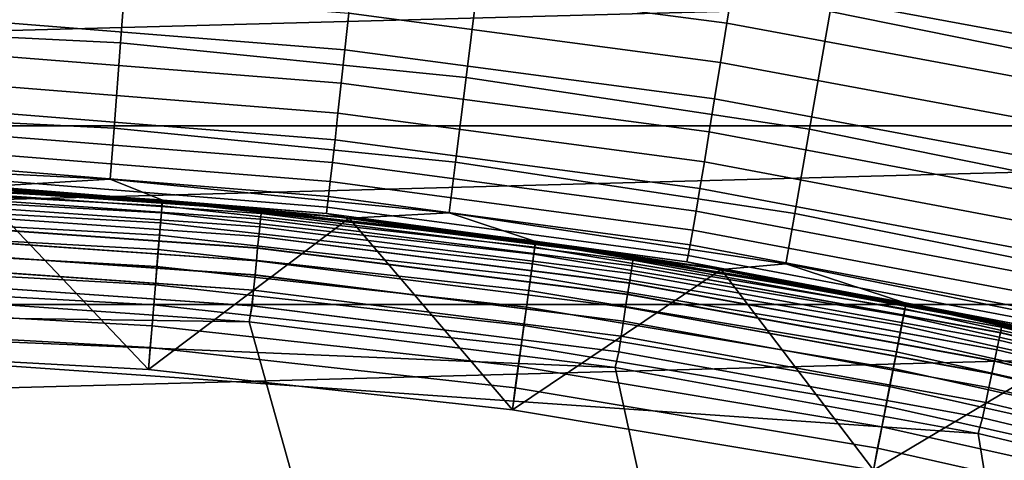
# Model space of a CAD drawing. Header units: metres. Extents: x -28 to 70, y -218 to 28.
# Tile 367 of 463: x 0.74 to 2.474, y 11.5 to 12.277. Entities that reach past the tile are written whole.
import ezdxf

# ---------------------------------------------------------------- set-up
doc = ezdxf.new("R2010")
doc.units = ezdxf.units.M
doc.layers.add('solid_10_261_432_XXX', color=7, linetype='CONTINUOUS')

msp = doc.modelspace()

# ---------------------------------------------------------------- linework, layer by layer
at = {"layer": 'solid_10_261_432_XXX'}
for points in [[(-23.60734, 14.104733, -5), (24.216385, 13.031374, -5), (24.776649, 11.93179, -5), (-24.216385, 13.031374, -5)], [(-24.216385, 13.031374, -5), (24.776649, 11.93179, -5), (25.28702, 10.80817, -5), (-24.776649, 11.93179, -5)], [(2.837511, 12.431948, 173.429489), (2.214302, 12.557932, 173.429489), (2.167312, 12.291435, 174.932922), (2.777295, 12.168124, 174.932922)], [(0.93271, 12.446151, 174.932922), (0.311161, 12.477171, 174.932922), (0.305907, 12.266482, 176.445908), (0.91696, 12.235986, 176.445908)], [(1.55194, 12.384188, 174.932922), (0.93271, 12.446151, 174.932922), (0.91696, 12.235986, 176.445908), (1.525734, 12.175069, 176.445908)], [(1.334123, 12.431109, 225.366058), (1.996577, 12.344106, 225.365509), (1.984927, 12.270788, 225.318314), (1.326371, 12.357579, 225.319046)], [(2.008766, 12.421221, 225.406052), (2.669841, 12.299397, 225.405563), (2.653547, 12.2226, 225.364792), (1.996577, 12.344106, 225.365509)], [(2.167312, 12.291435, 174.932922), (1.55194, 12.384188, 174.932922), (1.525734, 12.175069, 176.445908), (2.130715, 12.083882, 176.445908)], [(4.885502, 12.370201, 235.5), (-4.885407, 12.370238, 235.5), (-5.542723, 12.090005, 235.5)], [(5.542815, 12.089962, 235.5), (4.885502, 12.370201, 235.5), (-5.542723, 12.090005, 235.5)], [(1.326371, 12.357579, 225.319046), (1.984927, 12.270788, 225.318314), (1.973906, 12.201827, 225.264816), (1.319036, 12.288412, 225.265762)], [(0.660447, 12.340453, 225.266357), (1.319036, 12.288412, 225.265762), (1.312174, 12.224136, 225.206619), (0.657019, 12.276063, 225.207352)], [(1.996577, 12.344106, 225.365509), (2.653547, 12.2226, 225.364792), (2.637976, 12.149593, 225.317322), (1.984927, 12.270788, 225.318314)], [(1.319036, 12.288412, 225.265762), (1.973906, 12.201827, 225.264816), (1.963596, 12.137748, 225.205429), (1.312174, 12.224136, 225.206619)], [(2.777295, 12.168124, 174.932922), (2.167312, 12.291435, 174.932922), (2.130715, 12.083882, 176.445908), (2.730398, 11.962654, 176.445908)], [(0.91696, 12.235986, 176.445908), (0.305907, 12.266482, 176.445908), (0.302153, 12.115961, 177.966064), (0.905708, 12.085839, 177.966064)], [(0.657019, 12.276063, 225.207352), (1.312174, 12.224136, 225.206619), (1.305837, 12.165241, 225.142059), (0.653853, 12.21706, 225.14296)], [(1.984927, 12.270788, 225.318314), (2.637976, 12.149593, 225.317322), (2.623247, 12.080932, 225.263519), (1.973906, 12.201827, 225.264816)], [(1.525734, 12.175069, 176.445908), (0.91696, 12.235986, 176.445908), (0.905708, 12.085839, 177.966064), (1.507012, 12.025669, 177.966064)], [(0.653853, 12.21706, 225.14296), (1.305837, 12.165241, 225.142059), (1.300073, 12.112177, 225.072571), (0.650973, 12.163893, 225.073639)], [(1.312174, 12.224136, 225.206619), (1.963596, 12.137748, 225.205429), (1.954077, 12.07904, 225.140594), (1.305837, 12.165241, 225.142059)], [(1.973906, 12.201827, 225.264816), (2.623247, 12.080932, 225.263519), (2.609473, 12.017138, 225.203796), (1.963596, 12.137748, 225.205429)], [(2.130715, 12.083882, 176.445908), (1.525734, 12.175069, 176.445908), (1.507012, 12.025669, 177.966064), (2.104569, 11.935602, 177.966064)], [(0.650973, 12.163893, 225.073639), (1.300073, 12.112177, 225.072571), (1.294927, 12.065348, 224.998703), (0.648401, 12.116969, 224.999954)], [(1.305837, 12.165241, 225.142059), (1.954077, 12.07904, 225.140594), (1.945421, 12.026151, 225.070831), (1.300073, 12.112177, 225.072571)], [(1.963596, 12.137748, 225.205429), (2.609473, 12.017138, 225.203796), (2.596757, 11.958701, 225.138626), (1.954077, 12.07904, 225.140594)], [(0.905708, 12.085839, 177.966064), (0.302153, 12.115961, 177.966064), (0.299906, 12.025845, 179.490997), (0.898972, 11.995947, 179.490997)], [(0.648401, 12.116969, 224.999954), (1.294927, 12.065348, 224.998703), (1.290437, 12.02511, 224.921005), (0.646156, 12.076644, 224.92244)], [(1.300073, 12.112177, 225.072571), (1.945421, 12.026151, 225.070831), (1.937695, 11.979483, 224.996658), (1.294927, 12.065348, 224.998703)], [(5.542815, 12.089962, 235.5), (-5.542723, 12.090005, 235.5), (-6.184069, 11.774858, 235.5)], [(6.18416, 11.77481, 235.5), (5.542815, 12.089962, 235.5), (-6.184069, 11.774858, 235.5)], [(0.646156, 12.076644, 224.92244), (1.290437, 12.02511, 224.921005), (1.286637, 11.991771, 224.840073), (0.644256, 12.043227, 224.841705)], [(1.507012, 12.025669, 177.966064), (0.905708, 12.085839, 177.966064), (0.898972, 11.995947, 179.490997), (1.495803, 11.936225, 179.490997)], [(1.954077, 12.07904, 225.140594), (2.596757, 11.958701, 225.138626), (2.585197, 11.906065, 225.068466), (1.945421, 12.026151, 225.070831)], [(2.730398, 11.962654, 176.445908), (2.130715, 12.083882, 176.445908), (2.104569, 11.935602, 177.966064), (2.696893, 11.815862, 177.966064)], [(1.294927, 12.065348, 224.998703), (1.937695, 11.979483, 224.996658), (1.930956, 11.939394, 224.91864), (1.290437, 12.02511, 224.921005)], [(0.644256, 12.043227, 224.841705), (1.286637, 11.991771, 224.840073), (1.283558, 11.965586, 224.756516), (0.642715, 12.016973, 224.758362)], [(0.898972, 11.995947, 179.490997), (0.299906, 12.025845, 179.490997), (0.330652, 11.995443, 181), (0.661053, 11.981778, 181)], [(1.290437, 12.02511, 224.921005), (1.930956, 11.939394, 224.91864), (1.925257, 11.906188, 224.837387), (1.286637, 11.991771, 224.840073)], [(2.104569, 11.935602, 177.966064), (1.507012, 12.025669, 177.966064), (1.495803, 11.936225, 179.490997), (2.088915, 11.846828, 179.490997)], [(1.945421, 12.026151, 225.070831), (2.585197, 11.906065, 225.068466), (2.574882, 11.859632, 224.993881), (1.937695, 11.979483, 224.996658)], [(0.642715, 12.016973, 224.758362), (1.283558, 11.965586, 224.756516), (1.281221, 11.946753, 224.670975), (0.641544, 11.99808, 224.673035)], [(0.990116, 11.948917, 193.777298), (0.330373, 11.985316, 193.777298), (0.330026, 11.972736, 193.814514), (0.989076, 11.936376, 193.814514)], [(0.990744, 11.956507, 193.73877), (0.330583, 11.992929, 193.73877), (0.330373, 11.985316, 193.777298), (0.990116, 11.948917, 193.777298)], [(0.330583, 11.992929, 193.73877), (0.990744, 11.956507, 193.73877), (0.990952, 11.959014, 193.699997), (0.330652, 11.995443, 193.699997)], [(0.330652, 11.995443, 193.699997), (0.990952, 11.959014, 193.699997), (0.661053, 11.981778, 181), (0.330652, 11.995443, 181)], [(0.506124, 11.981205, 209.106369), (1.164594, 11.935206, 209.106369), (1.165183, 11.941252, 209.078461), (0.50638, 11.987273, 209.078461)], [(1.1646, 11.935279, 217.893875), (0.506126, 11.981277, 217.893875), (0.506381, 11.987309, 217.921799), (1.165187, 11.941288, 217.921799)], [(0.50638, 11.987273, 209.078461), (1.165183, 11.941252, 209.078461), (0.655146, 11.982102, 209.050003)], [(1.165187, 11.941288, 217.921799), (0.506381, 11.987309, 217.921799), (0.655146, 11.982102, 217.949997)], [(0.641544, 11.99808, 224.673035), (1.281221, 11.946753, 224.670975), (1.279646, 11.935415, 224.584106), (0.640753, 11.986694, 224.58638)], [(0.640753, 11.986694, 224.58638), (1.279646, 11.935415, 224.584106), (0.985261, 11.959484, 224.498016), (0.657235, 11.981988, 224.499115)], [(0.898972, 11.995947, 179.490997), (0.661053, 11.981778, 181), (0.990952, 11.959014, 181)], [(1.495803, 11.936225, 179.490997), (0.898972, 11.995947, 179.490997), (0.990952, 11.959014, 181), (1.320099, 11.927168, 181)], [(1.286637, 11.991771, 224.840073), (1.925257, 11.906188, 224.837387), (1.920641, 11.880118, 224.753479), (1.283558, 11.965586, 224.756516)], [(0.661022, 11.981779, 194), (0.966296, 11.660028, 194), (0.322423, 11.695557, 194)], [(0.989076, 11.936376, 193.814514), (0.330026, 11.972736, 193.814514), (0.329548, 11.955404, 193.849762), (0.987644, 11.919096, 193.849762)], [(0.505124, 11.957541, 209.158203), (1.162293, 11.911633, 209.158203), (1.163624, 11.925266, 209.133133), (0.505702, 11.971226, 209.133133)], [(1.162306, 11.911771, 217.84201), (0.505129, 11.957679, 217.84201), (0.505705, 11.971333, 217.867096), (1.163633, 11.925372, 217.867096)], [(0.505702, 11.971226, 209.133133), (1.163624, 11.925266, 209.133133), (1.164594, 11.935206, 209.106369), (0.506124, 11.981205, 209.106369)], [(1.163633, 11.925372, 217.867096), (0.505705, 11.971333, 217.867096), (0.506126, 11.981277, 217.893875), (1.1646, 11.935279, 217.893875)], [(0.649667, 11.982401, 199), (1.297428, 11.929655, 199), (0.991001, 11.959007, 194), (0.661022, 11.981779, 194)], [(1.308337, 11.928464, 209.050003), (1.297428, 11.929655, 199), (0.649667, 11.982401, 199), (0.655146, 11.982102, 209.050003)], [(0.655146, 11.982102, 217.949997), (0.985261, 11.959484, 224.498016), (1.312558, 11.928, 224.49649), (1.308337, 11.928464, 217.949997)], [(0.655146, 11.982102, 217.949997), (0.657235, 11.981988, 224.499115), (0.985261, 11.959484, 224.498016)], [(1.165187, 11.941288, 217.921799), (0.655146, 11.982102, 217.949997), (1.308337, 11.928464, 217.949997)], [(1.165183, 11.941252, 209.078461), (1.308337, 11.928464, 209.050003), (0.655146, 11.982102, 209.050003)], [(0.661022, 11.981779, 194), (0.991001, 11.959007, 194), (0.966296, 11.660028, 194)], [(0.990952, 11.959014, 193.699997), (0.990952, 11.959014, 181), (0.661053, 11.981778, 181)], [(1.937695, 11.979483, 224.996658), (2.574882, 11.859632, 224.993881), (2.565889, 11.819756, 224.915421), (1.930956, 11.939394, 224.91864)], [(0.987644, 11.919096, 193.849762), (0.329548, 11.955404, 193.849762), (0.328948, 11.933617, 193.882446), (0.985845, 11.897374, 193.882446)], [(0.504401, 11.940426, 209.181061), (1.16063, 11.894585, 209.181061), (1.162293, 11.911633, 209.158203), (0.505124, 11.957541, 209.158203)], [(1.160645, 11.894752, 217.819138), (0.504407, 11.940595, 217.819138), (0.505129, 11.957679, 217.84201), (1.162306, 11.911771, 217.84201)], [(0.991001, 11.959007, 194), (1.320114, 11.927167, 194), (0.966296, 11.660028, 194)], [(1.279646, 11.935415, 224.584106), (1.312558, 11.928, 224.49649), (0.985261, 11.959484, 224.498016)], [(1.646851, 11.87623, 193.777298), (0.990116, 11.948917, 193.777298), (0.989076, 11.936376, 193.814514), (1.645123, 11.863764, 193.814514)], [(1.647897, 11.883773, 193.73877), (0.990744, 11.956507, 193.73877), (0.990116, 11.948917, 193.777298), (1.646851, 11.87623, 193.777298)], [(0.990744, 11.956507, 193.73877), (1.647897, 11.883773, 193.73877), (1.648243, 11.886265, 193.699997), (0.990952, 11.959014, 193.699997)], [(0.990952, 11.959014, 193.699997), (1.648243, 11.886265, 193.699997), (1.320099, 11.927168, 181), (0.990952, 11.959014, 181)], [(1.297428, 11.929655, 199), (1.320114, 11.927167, 194), (0.991001, 11.959007, 194)], [(1.283558, 11.965586, 224.756516), (1.920641, 11.880118, 224.753479), (1.917143, 11.861385, 224.667603), (1.281221, 11.946753, 224.670975)], [(-24.776649, 11.93179, -5), (25.28702, 10.80817, -5), (25.74646, 9.662806, -5), (-25.28702, 10.80817, -5)], [(0.985845, 11.897374, 193.882446), (0.328948, 11.933617, 193.882446), (0.328235, 11.907748, 193.911987), (0.983708, 11.871584, 193.911987)], [(0.503548, 11.920233, 209.201248), (1.158667, 11.874469, 209.201248), (1.16063, 11.894585, 209.181061), (0.504401, 11.940426, 209.181061)], [(1.158685, 11.874662, 217.79892), (0.503555, 11.920427, 217.79892), (0.504407, 11.940595, 217.819138), (1.160645, 11.894752, 217.819138)], [(1.645123, 11.863764, 193.814514), (0.989076, 11.936376, 193.814514), (0.987644, 11.919096, 193.849762), (1.642741, 11.84659, 193.849762)], [(1.163624, 11.925266, 209.133133), (1.81802, 11.843175, 209.133133), (1.819535, 11.853047, 209.106369), (1.164594, 11.935206, 209.106369)], [(1.818035, 11.843281, 217.867096), (1.163633, 11.925372, 217.867096), (1.1646, 11.935279, 217.893875), (1.819546, 11.853119, 217.893875)], [(1.164594, 11.935206, 209.106369), (1.819535, 11.853047, 209.106369), (1.820457, 11.859051, 209.078461), (1.165183, 11.941252, 209.078461)], [(1.819546, 11.853119, 217.893875), (1.1646, 11.935279, 217.893875), (1.165187, 11.941288, 217.921799), (1.820462, 11.859087, 217.921799)], [(1.165183, 11.941252, 209.078461), (1.820457, 11.859051, 209.078461), (1.308337, 11.928464, 209.050003)], [(1.820462, 11.859087, 217.921799), (1.165187, 11.941288, 217.921799), (1.308337, 11.928464, 217.949997)], [(1.281221, 11.946753, 224.670975), (1.917143, 11.861385, 224.667603), (1.91479, 11.85013, 224.580383), (1.279646, 11.935415, 224.584106)], [(1.279646, 11.935415, 224.584106), (1.91479, 11.85013, 224.580383), (1.63889, 11.887558, 224.494537), (1.312558, 11.928, 224.49649)], [(1.495803, 11.936225, 179.490997), (1.320099, 11.927168, 181), (1.648243, 11.886265, 181)], [(2.088915, 11.846828, 179.490997), (1.495803, 11.936225, 179.490997), (1.648243, 11.886265, 181), (1.975135, 11.836335, 181)], [(1.930956, 11.939394, 224.91864), (2.565889, 11.819756, 224.915421), (2.558288, 11.786739, 224.83371), (1.925257, 11.906188, 224.837387)], [(2.696893, 11.815862, 177.966064), (2.104569, 11.935602, 177.966064), (2.088915, 11.846828, 179.490997), (2.676834, 11.727977, 179.490997)], [(0.502582, 11.897373, 209.218338), (1.156445, 11.851697, 209.218338), (1.158667, 11.874469, 209.201248), (0.503548, 11.920233, 209.201248)], [(1.156465, 11.851912, 217.781799), (0.50259, 11.89759, 217.781799), (0.503555, 11.920427, 217.79892), (1.158685, 11.874662, 217.79892)], [(1.320114, 11.927167, 194), (1.607239, 11.58908, 194), (0.966296, 11.660028, 194)], [(1.642741, 11.84659, 193.849762), (0.987644, 11.919096, 193.849762), (0.985845, 11.897374, 193.882446), (1.639747, 11.825001, 193.882446)], [(1.162293, 11.911633, 209.158203), (1.815941, 11.829636, 209.158203), (1.81802, 11.843175, 209.133133), (1.163624, 11.925266, 209.133133)], [(1.815961, 11.829773, 217.84201), (1.162306, 11.911771, 217.84201), (1.163633, 11.925372, 217.867096), (1.818035, 11.843281, 217.867096)], [(1.297428, 11.929655, 199), (1.941384, 11.841918, 199), (1.648235, 11.886267, 194), (1.320114, 11.927167, 194)], [(1.957625, 11.839244, 209.050003), (1.941384, 11.841918, 199), (1.297428, 11.929655, 199), (1.308337, 11.928464, 209.050003)], [(1.308337, 11.928464, 217.949997), (1.63889, 11.887558, 224.494537), (1.96401, 11.838186, 224.492188), (1.957625, 11.839244, 217.949997)], [(1.308337, 11.928464, 217.949997), (1.312558, 11.928, 224.49649), (1.63889, 11.887558, 224.494537)], [(1.820462, 11.859087, 217.921799), (1.308337, 11.928464, 217.949997), (1.957625, 11.839244, 217.949997)], [(1.820457, 11.859051, 209.078461), (1.957625, 11.839244, 209.050003), (1.308337, 11.928464, 209.050003)], [(1.648243, 11.886265, 193.699997), (1.648243, 11.886265, 181), (1.320099, 11.927168, 181)], [(1.320114, 11.927167, 194), (1.648235, 11.886267, 194), (1.607239, 11.58908, 194)], [(0.983708, 11.871584, 193.911987), (0.328235, 11.907748, 193.911987), (0.327421, 11.878242, 193.937912), (0.98127, 11.842168, 193.937912)], [(0.501524, 11.872313, 209.23201), (1.154009, 11.826733, 209.23201), (1.156445, 11.851697, 209.218338), (0.502582, 11.897373, 209.218338)], [(1.154031, 11.826965, 217.768097), (0.501532, 11.872546, 217.768097), (0.50259, 11.89759, 217.781799), (1.156465, 11.851912, 217.781799)], [(1.639747, 11.825001, 193.882446), (0.985845, 11.897374, 193.882446), (0.983708, 11.871584, 193.911987), (1.636193, 11.799367, 193.911987)], [(1.16063, 11.894585, 209.181061), (1.813342, 11.812704, 209.181061), (1.815941, 11.829636, 209.158203), (1.162293, 11.911633, 209.158203)], [(1.813367, 11.812871, 217.819138), (1.160645, 11.894752, 217.819138), (1.162306, 11.911771, 217.84201), (1.815961, 11.829773, 217.84201)], [(1.925257, 11.906188, 224.837387), (2.558288, 11.786739, 224.83371), (2.552137, 11.760837, 224.749344), (1.920641, 11.880118, 224.753479)], [(1.158667, 11.874469, 209.201248), (1.810276, 11.792727, 209.201248), (1.813342, 11.812704, 209.181061), (1.16063, 11.894585, 209.181061)], [(1.810304, 11.79292, 217.79892), (1.158685, 11.874662, 217.79892), (1.160645, 11.894752, 217.819138), (1.813367, 11.812871, 217.819138)], [(1.648235, 11.886267, 194), (1.975086, 11.836341, 194), (1.607239, 11.58908, 194)], [(1.91479, 11.85013, 224.580383), (1.96401, 11.838186, 224.492188), (1.63889, 11.887558, 224.494537)], [(2.300045, 11.774949, 193.73877), (1.647897, 11.883773, 193.73877), (1.646851, 11.87623, 193.777298), (2.298585, 11.767475, 193.777298)], [(1.647897, 11.883773, 193.73877), (2.300045, 11.774949, 193.73877), (2.300528, 11.777418, 193.699997), (1.648243, 11.886265, 193.699997)], [(1.941384, 11.841918, 199), (1.975086, 11.836341, 194), (1.648235, 11.886267, 194)], [(1.648243, 11.886265, 193.699997), (2.300528, 11.777418, 193.699997), (1.975135, 11.836335, 181), (1.648243, 11.886265, 181)], [(1.920641, 11.880118, 224.753479), (2.552137, 11.760837, 224.749344), (2.547482, 11.742244, 224.662994), (1.917143, 11.861385, 224.667603)], [(0.98127, 11.842168, 193.937912), (0.327421, 11.878242, 193.937912), (0.326522, 11.845603, 193.959747), (0.978574, 11.809628, 193.959747)], [(0.500394, 11.845563, 209.241959), (1.151409, 11.800085, 209.241959), (1.154009, 11.826733, 209.23201), (0.501524, 11.872313, 209.23201)], [(1.151432, 11.800331, 217.758102), (0.500403, 11.845809, 217.758102), (0.501532, 11.872546, 217.768097), (1.154031, 11.826965, 217.768097)], [(1.636193, 11.799367, 193.911987), (0.983708, 11.871584, 193.911987), (0.98127, 11.842168, 193.937912), (1.632138, 11.770129, 193.937912)], [(1.156445, 11.851697, 209.218338), (1.806804, 11.770112, 209.218338), (1.810276, 11.792727, 209.201248), (1.158667, 11.874469, 209.201248)], [(1.806836, 11.770326, 217.781799), (1.156465, 11.851912, 217.781799), (1.158685, 11.874662, 217.79892), (1.810304, 11.79292, 217.79892)], [(2.296173, 11.755123, 193.814514), (1.645123, 11.863764, 193.814514), (1.642741, 11.84659, 193.849762), (2.292849, 11.738106, 193.849762)], [(2.298585, 11.767475, 193.777298), (1.646851, 11.87623, 193.777298), (1.645123, 11.863764, 193.814514), (2.296173, 11.755123, 193.814514)], [(0.978574, 11.809628, 193.959747), (0.326522, 11.845603, 193.959747), (0.325551, 11.810391, 193.977127), (0.975665, 11.774524, 193.977127)], [(0.499215, 11.817669, 209.248001), (1.148698, 11.772299, 209.248001), (1.151409, 11.800085, 209.241959), (0.500394, 11.845563, 209.241959)], [(0.500403, 11.845809, 217.758102), (1.151432, 11.800331, 217.758102), (1.148721, 11.772541, 217.752029), (0.499225, 11.817916, 217.752029)], [(1.154009, 11.826733, 209.23201), (1.802998, 11.745319, 209.23201), (1.806804, 11.770112, 209.218338), (1.156445, 11.851697, 209.218338)], [(1.803033, 11.745551, 217.768097), (1.154031, 11.826965, 217.768097), (1.156465, 11.851912, 217.781799), (1.806836, 11.770326, 217.781799)], [(2.292849, 11.738106, 193.849762), (1.642741, 11.84659, 193.849762), (1.639747, 11.825001, 193.882446), (2.28867, 11.716715, 193.882446)], [(1.81802, 11.843175, 209.133133), (2.466908, 11.725202, 209.133133), (2.468964, 11.734976, 209.106369), (1.819535, 11.853047, 209.106369)], [(2.466929, 11.725307, 217.867096), (1.818035, 11.843281, 217.867096), (1.819546, 11.853119, 217.893875), (2.468978, 11.735046, 217.893875)], [(1.819535, 11.853047, 209.106369), (2.468964, 11.734976, 209.106369), (2.470215, 11.740919, 209.078461), (1.820457, 11.859051, 209.078461)], [(2.468978, 11.735046, 217.893875), (1.819546, 11.853119, 217.893875), (1.820462, 11.859087, 217.921799), (2.470222, 11.740955, 217.921799)], [(1.820457, 11.859051, 209.078461), (2.470215, 11.740919, 209.078461), (1.957625, 11.839244, 209.050003)], [(2.470222, 11.740955, 217.921799), (1.820462, 11.859087, 217.921799), (1.957625, 11.839244, 217.949997)], [(1.917143, 11.861385, 224.667603), (2.547482, 11.742244, 224.662994), (2.544359, 11.731102, 224.575287), (1.91479, 11.85013, 224.580383)], [(1.91479, 11.85013, 224.580383), (2.544359, 11.731102, 224.575287), (2.287671, 11.779922, 224.489441), (1.96401, 11.838186, 224.492188)], [(2.088915, 11.846828, 179.490997), (1.975135, 11.836335, 181), (2.300528, 11.777418, 181)], [(2.676834, 11.727977, 179.490997), (2.088915, 11.846828, 179.490997), (2.300528, 11.777418, 181), (2.624173, 11.709557, 181)], [(1.632138, 11.770129, 193.937912), (0.98127, 11.842168, 193.937912), (0.978574, 11.809628, 193.959747), (1.627654, 11.737788, 193.959747)], [(1.975086, 11.836341, 194), (2.243305, 11.482924, 194), (1.607239, 11.58908, 194)], [(1.813342, 11.812704, 209.181061), (2.460561, 11.695035, 209.181061), (2.464087, 11.711797, 209.158203), (1.815941, 11.829636, 209.158203)], [(2.460594, 11.6952, 217.819138), (1.813367, 11.812871, 217.819138), (1.815961, 11.829773, 217.84201), (2.464115, 11.711933, 217.84201)], [(1.815941, 11.829636, 209.158203), (2.464087, 11.711797, 209.158203), (2.466908, 11.725202, 209.133133), (1.81802, 11.843175, 209.133133)], [(2.464115, 11.711933, 217.84201), (1.815961, 11.829773, 217.84201), (1.818035, 11.843281, 217.867096), (2.466929, 11.725307, 217.867096)], [(1.941384, 11.841918, 199), (2.579645, 11.719447, 199), (2.300608, 11.7774, 194), (1.975086, 11.836341, 194)], [(2.601075, 11.714709, 209.050003), (2.579645, 11.719447, 199), (1.941384, 11.841918, 199), (1.957625, 11.839244, 209.050003)], [(1.957625, 11.839244, 217.949997), (2.287671, 11.779922, 224.489441), (2.609624, 11.712808, 224.486313), (2.601075, 11.714709, 217.949997)], [(1.957625, 11.839244, 217.949997), (1.96401, 11.838186, 224.492188), (2.287671, 11.779922, 224.489441)], [(2.470222, 11.740955, 217.921799), (1.957625, 11.839244, 217.949997), (2.601075, 11.714709, 217.949997)], [(2.470215, 11.740919, 209.078461), (2.601075, 11.714709, 209.050003), (1.957625, 11.839244, 209.050003)], [(1.975086, 11.836341, 194), (2.300608, 11.7774, 194), (2.243305, 11.482924, 194)], [(2.300528, 11.777418, 193.699997), (2.300528, 11.777418, 181), (1.975135, 11.836335, 181)], [(0.975665, 11.774524, 193.977127), (0.325551, 11.810391, 193.977127), (0.324526, 11.773211, 193.989761), (0.972593, 11.737457, 193.989761)], [(1.148721, 11.772541, 217.752029), (1.143644, 11.744449, 217.75), (0.495512, 11.789591, 217.75), (0.499225, 11.817916, 217.752029)], [(1.148698, 11.772299, 209.248001), (0.499215, 11.817669, 209.248001), (0.495515, 11.789591, 209.25), (1.14362, 11.744451, 209.25)], [(1.151409, 11.800085, 209.241959), (1.798936, 11.718856, 209.241959), (1.802998, 11.745319, 209.23201), (1.154009, 11.826733, 209.23201)], [(1.798973, 11.7191, 217.758102), (1.151432, 11.800331, 217.758102), (1.154031, 11.826965, 217.768097), (1.803033, 11.745551, 217.768097)], [(2.28867, 11.716715, 193.882446), (1.639747, 11.825001, 193.882446), (1.636193, 11.799367, 193.911987), (2.283709, 11.691316, 193.911987)], [(1.810276, 11.792727, 209.201248), (2.4564, 11.675257, 209.201248), (2.460561, 11.695035, 209.181061), (1.813342, 11.812704, 209.181061)], [(2.456439, 11.675447, 217.79892), (1.810304, 11.79292, 217.79892), (1.813367, 11.812871, 217.819138), (2.460594, 11.6952, 217.819138)], [(1.627654, 11.737788, 193.959747), (0.978574, 11.809628, 193.959747), (0.975665, 11.774524, 193.977127), (1.622815, 11.702897, 193.977127)], [(1.148698, 11.772299, 209.248001), (1.7947, 11.69126, 209.248001), (1.798936, 11.718856, 209.241959), (1.151409, 11.800085, 209.241959)], [(1.151432, 11.800331, 217.758102), (1.798973, 11.7191, 217.758102), (1.794736, 11.691497, 217.752029), (1.148721, 11.772541, 217.752029)], [(2.283709, 11.691316, 193.911987), (1.636193, 11.799367, 193.911987), (1.632138, 11.770129, 193.937912), (2.27805, 11.662346, 193.937912)], [(1.806804, 11.770112, 209.218338), (2.451689, 11.652866, 209.218338), (2.4564, 11.675257, 209.201248), (1.810276, 11.792727, 209.201248)], [(2.451732, 11.653079, 217.781799), (1.806836, 11.770326, 217.781799), (1.810304, 11.79292, 217.79892), (2.456439, 11.675447, 217.79892)], [(-0.800291, 11.772819, 217.75), (0.495512, 11.789591, 217.75), (1.143644, 11.744449, 217.75)], [(0.168941, 10.998702, 209.25), (0.773301, 10.972785, 209.25), (0.495515, 11.789591, 209.25)], [(1.375401, 10.913673, 209.25), (1.14362, 11.744451, 209.25), (0.495515, 11.789591, 209.25), (0.773301, 10.972785, 209.25)], [(2.300608, 11.7774, 194), (2.624184, 11.709555, 194), (2.243305, 11.482924, 194)], [(2.544359, 11.731102, 224.575287), (2.609624, 11.712808, 224.486313), (2.287671, 11.779922, 224.489441)], [(2.300045, 11.774949, 193.73877), (2.945208, 11.630364, 193.73877), (2.945826, 11.632803, 193.699997), (2.300528, 11.777418, 193.699997)], [(2.300528, 11.777418, 193.699997), (2.945826, 11.632803, 193.699997), (2.624173, 11.709557, 181), (2.300528, 11.777418, 181)], [(2.579645, 11.719447, 199), (2.624184, 11.709555, 194), (2.300608, 11.7774, 194)], [(6.18416, 11.77481, 235.5), (-6.184069, 11.774858, 235.5), (-6.807526, 11.425742, 235.5)], [(6.807615, 11.42569, 235.5), (6.18416, 11.77481, 235.5), (-6.807526, 11.425742, 235.5)], [(-0.618194, 11.382063, 217.75), (-0.800291, 11.772819, 217.75), (2.427668, 11.547572, 217.75), (3.059401, 11.396493, 217.75)], [(-0.800291, 11.772819, 217.75), (1.788483, 11.663675, 217.75), (2.427668, 11.547572, 217.75)], [(-0.800291, 11.772819, 217.75), (1.143644, 11.744449, 217.75), (1.788483, 11.663675, 217.75)], [(0.972593, 11.737457, 193.989761), (0.324526, 11.773211, 193.989761), (0.323465, 11.7347, 193.997437), (0.969412, 11.699062, 193.997437)], [(1.622815, 11.702897, 193.977127), (0.975665, 11.774524, 193.977127), (0.972593, 11.737457, 193.989761), (1.617707, 11.666056, 193.989761)], [(1.7947, 11.69126, 209.248001), (1.148698, 11.772299, 209.248001), (1.14362, 11.744451, 209.25), (1.788466, 11.663677, 209.25)], [(1.794736, 11.691497, 217.752029), (1.788483, 11.663675, 217.75), (1.143644, 11.744449, 217.75), (1.148721, 11.772541, 217.752029)], [(2.27805, 11.662346, 193.937912), (1.632138, 11.770129, 193.937912), (1.627654, 11.737788, 193.959747), (2.271791, 11.630301, 193.959747)], [(1.802998, 11.745319, 209.23201), (2.446525, 11.628322, 209.23201), (2.451689, 11.652866, 209.218338), (1.806804, 11.770112, 209.218338)], [(2.446572, 11.628551, 217.768097), (1.803033, 11.745551, 217.768097), (1.806836, 11.770326, 217.781799), (2.451732, 11.653079, 217.781799)], [(2.943339, 11.622982, 193.777298), (2.298585, 11.767475, 193.777298), (2.296173, 11.755123, 193.814514), (2.940249, 11.610783, 193.814514)], [(2.945208, 11.630364, 193.73877), (2.300045, 11.774949, 193.73877), (2.298585, 11.767475, 193.777298), (2.943339, 11.622982, 193.777298)], [(1.973258, 10.821564, 209.25), (1.788466, 11.663677, 209.25), (1.14362, 11.744451, 209.25), (1.375401, 10.913673, 209.25)], [(1.798936, 11.718856, 209.241959), (2.441012, 11.602121, 209.241959), (2.446525, 11.628322, 209.23201), (1.802998, 11.745319, 209.23201)], [(2.441062, 11.602363, 217.758102), (1.798973, 11.7191, 217.758102), (1.803033, 11.745551, 217.768097), (2.446572, 11.628551, 217.768097)], [(2.940249, 11.610783, 193.814514), (2.296173, 11.755123, 193.814514), (2.292849, 11.738106, 193.849762), (2.935993, 11.593974, 193.849762)], [(2.468964, 11.734976, 209.106369), (3.110913, 11.581349, 209.106369), (3.112488, 11.587215, 209.078461), (2.470215, 11.740919, 209.078461)], [(3.110931, 11.58142, 217.893875), (2.468978, 11.735046, 217.893875), (2.470222, 11.740955, 217.921799), (3.112497, 11.587251, 217.921799)], [(2.470215, 11.740919, 209.078461), (3.112488, 11.587215, 209.078461), (2.601075, 11.714709, 209.050003)], [(3.112497, 11.587251, 217.921799), (2.470222, 11.740955, 217.921799), (2.601075, 11.714709, 217.949997)], [(0.966296, 11.660028, 194), (0.969412, 11.699062, 193.997437), (0.323465, 11.7347, 193.997437), (0.322423, 11.695557, 194)], [(1.617707, 11.666056, 193.989761), (0.972593, 11.737457, 193.989761), (0.969412, 11.699062, 193.997437), (1.612415, 11.627895, 193.997437)], [(2.271791, 11.630301, 193.959747), (1.627654, 11.737788, 193.959747), (1.622815, 11.702897, 193.977127), (2.265038, 11.595729, 193.977127)], [(2.935993, 11.593974, 193.849762), (2.292849, 11.738106, 193.849762), (2.28867, 11.716715, 193.882446), (2.930642, 11.572845, 193.882446)], [(2.464087, 11.711797, 209.158203), (3.104768, 11.558475, 209.158203), (3.108322, 11.571704, 209.133133), (2.466908, 11.725202, 209.133133)], [(3.104803, 11.558609, 217.84201), (2.464115, 11.711933, 217.84201), (2.466929, 11.725307, 217.867096), (3.108348, 11.571807, 217.867096)], [(2.466908, 11.725202, 209.133133), (3.108322, 11.571704, 209.133133), (3.110913, 11.581349, 209.106369), (2.468964, 11.734976, 209.106369)], [(3.108348, 11.571807, 217.867096), (2.466929, 11.725307, 217.867096), (2.468978, 11.735046, 217.893875), (3.110931, 11.58142, 217.893875)], [(1.7947, 11.69126, 209.248001), (2.435264, 11.5748, 209.248001), (2.441012, 11.602121, 209.241959), (1.798936, 11.718856, 209.241959)], [(1.798973, 11.7191, 217.758102), (2.441062, 11.602363, 217.758102), (2.435313, 11.575031, 217.752029), (1.794736, 11.691497, 217.752029)], [(2.624184, 11.709555, 194), (2.87256, 11.341886, 194), (2.243305, 11.482924, 194)], [(2.930642, 11.572845, 193.882446), (2.28867, 11.716715, 193.882446), (2.283709, 11.691316, 193.911987), (2.92429, 11.547758, 193.911987)], [(2.460561, 11.695035, 209.181061), (3.100324, 11.541931, 209.181061), (3.104768, 11.558475, 209.158203), (2.464087, 11.711797, 209.158203)], [(3.100367, 11.542094, 217.819138), (2.460594, 11.6952, 217.819138), (2.464115, 11.711933, 217.84201), (3.104803, 11.558609, 217.84201)], [(1.607239, 11.58908, 194), (1.612415, 11.627895, 193.997437), (0.969412, 11.699062, 193.997437), (0.966296, 11.660028, 194)], [(2.265038, 11.595729, 193.977127), (1.622815, 11.702897, 193.977127), (1.617707, 11.666056, 193.989761), (2.257907, 11.559225, 193.989761)], [(2.435264, 11.5748, 209.248001), (1.7947, 11.69126, 209.248001), (1.788466, 11.663677, 209.25), (2.427673, 11.547571, 209.25)], [(2.435313, 11.575031, 217.752029), (2.427668, 11.547572, 217.75), (1.788483, 11.663675, 217.75), (1.794736, 11.691497, 217.752029)], [(2.92429, 11.547758, 193.911987), (2.283709, 11.691316, 193.911987), (2.27805, 11.662346, 193.937912), (2.917043, 11.519144, 193.937912)], [(2.4564, 11.675257, 209.201248), (3.095081, 11.522412, 209.201248), (3.100324, 11.541931, 209.181061), (2.460561, 11.695035, 209.181061)], [(3.09513, 11.5226, 217.79892), (2.456439, 11.675447, 217.79892), (2.460594, 11.6952, 217.819138), (3.100367, 11.542094, 217.819138)], [(2.451689, 11.652866, 209.218338), (3.089146, 11.500316, 209.218338), (3.095081, 11.522412, 209.201248), (2.4564, 11.675257, 209.201248)], [(3.089201, 11.500525, 217.781799), (2.451732, 11.653079, 217.781799), (2.456439, 11.675447, 217.79892), (3.09513, 11.5226, 217.79892)], [(2.257907, 11.559225, 193.989761), (1.617707, 11.666056, 193.989761), (1.612415, 11.627895, 193.997437), (2.250521, 11.521414, 193.997437)], [(2.565254, 10.696702, 209.25), (2.427673, 11.547571, 209.25), (1.788466, 11.663677, 209.25), (1.973258, 10.821564, 209.25)], [(2.917043, 11.519144, 193.937912), (2.27805, 11.662346, 193.937912), (2.271791, 11.630301, 193.959747), (2.909028, 11.487492, 193.959747)], [(2.446525, 11.628322, 209.23201), (3.082639, 11.476091, 209.23201), (3.089146, 11.500316, 209.218338), (2.451689, 11.652866, 209.218338)], [(3.082699, 11.476317, 217.768097), (2.446572, 11.628551, 217.768097), (2.451732, 11.653079, 217.781799), (3.089201, 11.500525, 217.781799)], [(2.243305, 11.482924, 194), (2.250521, 11.521414, 193.997437), (1.612415, 11.627895, 193.997437), (1.607239, 11.58908, 194)], [(2.909028, 11.487492, 193.959747), (2.271791, 11.630301, 193.959747), (2.265038, 11.595729, 193.977127), (2.900381, 11.453345, 193.977127)], [(2.441012, 11.602121, 209.241959), (3.075693, 11.450234, 209.241959), (3.082639, 11.476091, 209.23201), (2.446525, 11.628322, 209.23201)], [(3.075757, 11.450473, 217.758102), (2.441062, 11.602363, 217.758102), (2.446572, 11.628551, 217.768097), (3.082699, 11.476317, 217.768097)], [(2.435264, 11.5748, 209.248001), (3.06845, 11.423271, 209.248001), (3.075693, 11.450234, 209.241959), (2.441012, 11.602121, 209.241959)], [(2.441062, 11.602363, 217.758102), (3.075757, 11.450473, 217.758102), (3.06851, 11.423495, 217.752029), (2.435313, 11.575031, 217.752029)], [(2.900381, 11.453345, 193.977127), (2.265038, 11.595729, 193.977127), (2.257907, 11.559225, 193.989761), (2.89125, 11.41729, 193.989761)], [(3.06851, 11.423495, 217.752029), (3.059401, 11.396493, 217.75), (2.427668, 11.547572, 217.75), (2.435313, 11.575031, 217.752029)], [(3.06845, 11.423271, 209.248001), (2.435264, 11.5748, 209.248001), (2.427673, 11.547571, 209.25), (3.059417, 11.396489, 209.25)], [(2.89125, 11.41729, 193.989761), (2.257907, 11.559225, 193.989761), (2.250521, 11.521414, 193.997437), (2.881793, 11.379943, 193.997437)], [(3.149342, 10.539528, 209.25), (3.059417, 11.396489, 209.25), (2.427673, 11.547571, 209.25), (2.565254, 10.696702, 209.25)], [(2.87256, 11.341886, 194), (2.881793, 11.379943, 193.997437), (2.250521, 11.521414, 193.997437), (2.243305, 11.482924, 194)]]:
    msp.add_3dface(points, dxfattribs=at)

doc.saveas('drawing.dxf')
